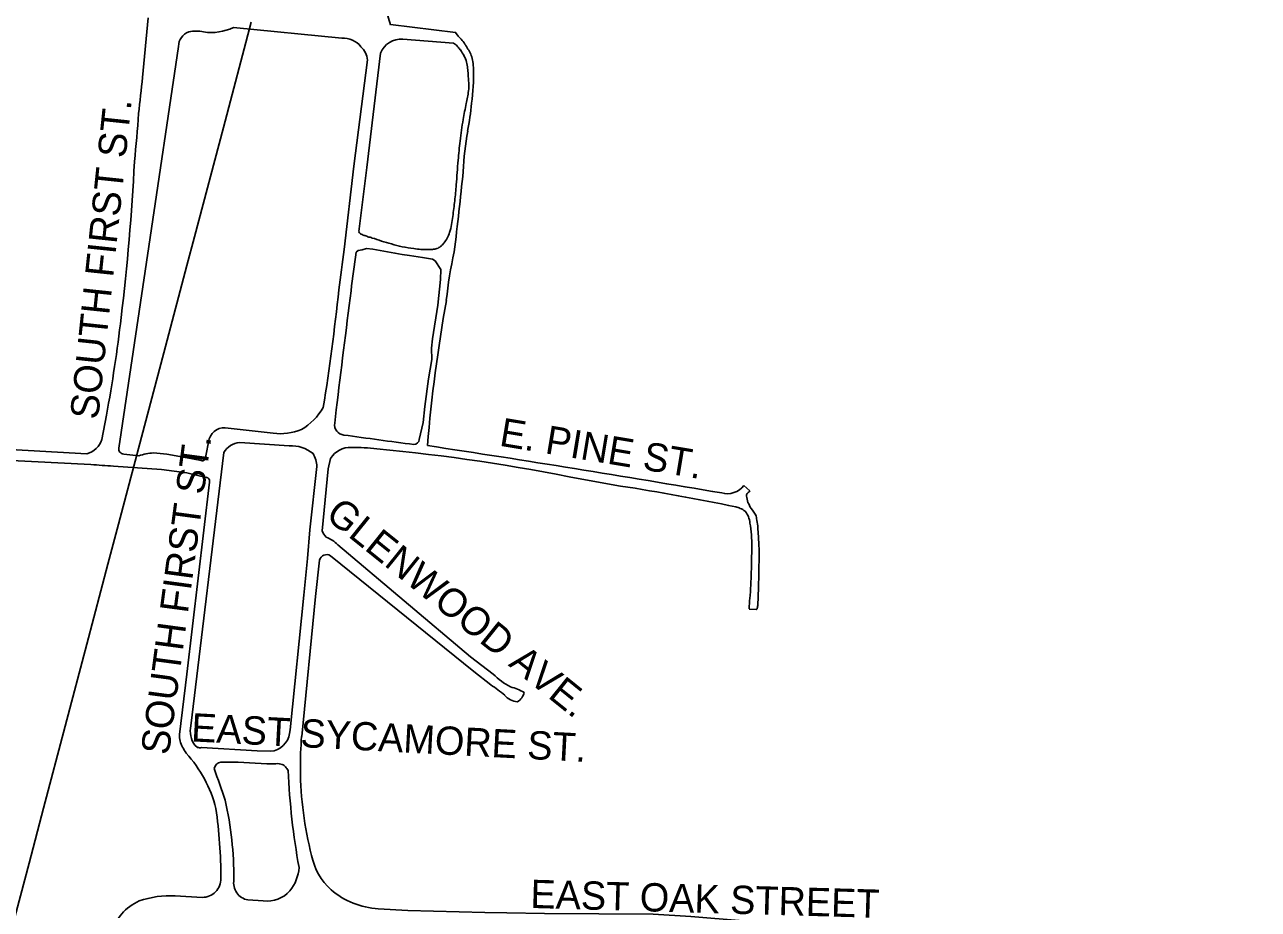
# Model space of a CAD drawing. Extents: x 0 to 712119, y 0 to 761125.
# Drawn here: x 688555 to 690735, y 731858 to 733421 of the extents above; entities that cross this region are included whole.
import ezdxf

# ---------------------------------------------------------------- set-up
doc = ezdxf.new("R2010")
doc.units = 0
for name, color, linetype in [('Arkansas-Missouri Railroad', 7, 'Continuous'), ('PAVED ROADS', 7, 'Continuous'), ('street names', 7, 'Continuous')]:
    doc.layers.add(name, color=color, linetype=linetype)

msp = doc.modelspace()

# ---------------------------------------------------------------- linework, layer by layer
at = {"layer": 'Arkansas-Missouri Railroad'}
msp.add_lwpolyline([(688955.4, 733425.6), (688906.2, 733239.5), (688906.2, 733239.5), (688855.1, 733046.2), (688855.1, 733046.2), (688841.7, 732995.4), (688804, 732852.8), (688753.5, 732661.4), (688753.5, 732661.4), (688721.2, 732538.9), (688702.4, 732468), (688702.4, 732468), (688664.9, 732326.9), (688588.5, 732036.8), (688562.9, 731940.1), (688562.9, 731940.1), (688522.3, 731786.8)], dxfattribs=at)
at = {"layer": 'PAVED ROADS'}
for points in [[(688773.1, 733433.2), (688763.6, 733327.8)], [(688924.1, 733415.9), (689115.3, 733397)], [(689201.8, 733421), (689316.4, 733407.2), (689320.8, 733400.6)], [(688721.4, 732673), (688774.8, 733029.4), (688826.9, 733382.7)], [(689223.2, 733395.4), (689312.7, 733388.2)], [(689145.5, 733055.4), (689159.9, 733168.8), (689183.8, 733370.8)], [(689160.7, 733358.6), (689137, 733170.9), (689119.5, 733023.8)], [(689140.9, 733019.1), (689144.3, 733021.9), (689151.5, 733023.4), (689159.4, 733025.7), (689170.1, 733024.6), (689209.4, 733017.5), (689222.3, 733014.9), (689235.2, 733013), (689258.1, 733009.6), (689275.9, 733006.8), (689280.4, 733004.1), (689290.4, 732988.3), (689289.9, 732971.1), (689285.1, 732925.8), (689275.6, 732865.8), (689274.2, 732849.7), (689274.5, 732829.8), (689268.9, 732795.4), (689261.9, 732746.6), (689259.3, 732718), (689252.4, 732688.2)], [(688699.6, 732731), (688691.6, 732688.2)], [(689102.9, 732717), (689105.7, 732740.6)], [(688994.1, 732699.3), (688914.5, 732708.3)], [(688881.4, 732689.3), (688874.4, 732656.5)], [(688665.2, 732662.8), (688405.5, 732677.8)], [(688867.2, 732650.9), (688842.3, 732655.7), (688806.2, 732662.4), (688782.7, 732664.4)], [(688848.8, 732182.6), (688906.9, 732665.2)], [(688935.1, 732682.7), (689022.6, 732676.9)], [(688672.1, 732643.9), (688403.5, 732657.9)], [(688757, 732659.3), (688730.1, 732662.6)], [(689095.8, 732654.5), (689091.4, 732636.4), (689080.9, 732526.9)], [(688875.9, 732621.4), (688841.7, 732629.1), (688796.9, 732635.3), (688711.9, 732641.2)], [(689071.5, 732640.4), (689059.2, 732528.9), (689054.7, 732477.9), (689048.4, 732413.4), (689024.1, 732175.3)], [(688841.8, 732273.6), (688881.8, 732612.7)], [(689608, 732606.1), (689539.3, 732617.9)], [(689825.8, 732607.2), (689836.4, 732597.6)], [(689108.2, 732502.3), (689343, 732304.3), (689382.9, 732273.9)], [(689076.2, 732475.3), (689068.9, 732411.2), (689044.6, 732163.5)], [(689378.7, 732254.6), (689348.9, 732278.3), (689095.4, 732483)], [(689847.7, 732388.1), (689835.4, 732388.8)], [(688828.9, 732167.1), (688841.8, 732273.6), (688841.8, 732273.6)], [(688860.3, 732144.2), (688855.7, 732148.1)], [(688996.2, 732138.3), (688989.2, 732137.9), (688966.2, 732138.4), (688867.7, 732143.9)], [(688996.2, 732138.3), (688996.2, 732138.3)], [(688821.3, 731882.1), (688868.9, 731879.4)], [(689023.8, 731891), (689023.8, 731891)], [(688949.6, 731874.9), (688976.8, 731873.3)], [(689179.9, 731859.3), (689232.1, 731856.2), (689368.4, 731852.7), (689407.1, 731851.9), (689473.4, 731850.9), (689665.5, 731849.5), (689732.2, 731845.9), (689824.3, 731838), (689889.7, 731836.6), (690105.6, 731824), (690375.8, 731813.7), (690734.8, 731801.6), (690733.5, 731786.6), (690157.3, 731804.5)]]:
    msp.add_lwpolyline(points, dxfattribs=at)
for centre, radius, start, end in [((689277.4, 733452.7), 82.1, 180.0336, 202.7623), ((688854.8, 733382.1), 27.9, 110.1067, 178.7237), ((688858, 733356.1), 53.7, 75.734, 103.7518), ((688885.2, 733497.7), 90.6, 261.1194, 295.4584), ((689118.4, 733357.7), 39.3, 38.2527, 94.4705), ((689220.2, 733356.3), 39.2, 85.5667, 158.3456), ((689302.7, 733367.9), 22.7, 42.1176, 63.7075), ((689269.2, 733337.2), 68, 35.0808, 42.382), ((689271.3, 733345.2), 74.4, 31.9764, 48.2382), ((689406.5, 733422.7), 81.7, 207.8575, 215.1316), ((689127.3, 733356.9), 33.4, 2.887, 48.9312), ((689257.2, 733326.3), 84.2, 28.1943, 36.4577), ((689285.3, 733341.3), 52.3, 15.0189, 28.2739), ((688288.3, 732846.2), 1177.3, 26.2403, 26.729), ((689286.4, 733346.6), 61.2, 8.5151, 19.2432), ((689257.6, 733335.1), 80.7, 6.3389, 14.144), ((689129.9, 733320.9), 209.2, 3.3359, 6.3526), ((689001.4, 733332.6), 347, 351.6579, 1.5333), ((689212.6, 733336.1), 135.7, 2.4422, 8.2622), ((701076, 731931.4), 12391.4, 173.52924, 173.82661), ((529962, 719795.3), 159950.6, 4.849853, 4.855147), ((689279.3, 733313.2), 60.9, 351.1616, 4.85), ((688538.7, 733445.9), 813.3, 349.1427, 349.942), ((684015.5, 734309.1), 5418.1, 348.916, 349.0677), ((682407, 734621.9), 7056.7, 349.05052, 349.14265), ((688723.9, 733343.5), 623.8, 349.8019, 354.3642), ((684755.8, 733571), 4012.5, 354.3998, 355.6114), ((689669.3, 733190.6), 345.2, 169.5274, 172.6984), ((691643.7, 732814.7), 2355.1, 168.916, 169.2651), ((691387.4, 732970.4), 2077.4, 172.6976, 173.2248), ((689871.7, 733137.6), 542.3, 169.8604, 177.4433), ((690297.7, 733096.7), 980.4, 173.0364, 174.0338), ((690894.3, 733034.3), 1580.2, 174.0337, 174.6525), ((684808.6, 733378.2), 3945.6, 353.0895, 357.1115), ((690049.8, 733116.1), 731.8, 174.8679, 176.5789), ((681762.2, 733932.7), 7606.9, 353.10795, 354.18365), ((688321.5, 733219.4), 999.6, 355.3262, 356.5789), ((688365.2, 733221.1), 956.2, 353.3308, 355.0132), ((687522.8, 733319.6), 1804.4, 352.4389, 353.3308), ((689017.4, 733118.7), 296.3, 350.1408, 352.9229), ((689207.1, 733085.7), 103.8, 342.2809, 350.1276), ((689151.9, 733057.6), 6.84, 199.3031, 238.2161), ((689165.6, 733080.6), 33.6, 239.1321, 251.0707), ((689151.7, 733031.4), 17.7, 56.6332, 80.459), ((689158.2, 733018.6), 27.8, 66.327, 83.1737), ((689149.3, 732953.5), 92.7, 66.9972, 77.5031), ((689300.7, 733411), 389.6, 252.7999, 255.5229), ((689250.6, 733169.8), 144, 250.8169, 258.5193), ((689260.6, 733063.7), 45.4, 311.0086, 321.0482), ((689257.1, 733067.2), 50.3, 320.5114, 332.1836), ((689242.7, 733074.7), 66.5, 332.2583, 342.0328), ((682209.8, 733894.5), 6964.4, 352.22773, 352.81771), ((691204.3, 732709.3), 2086.5, 171.4627, 173.3506), ((689278, 733335.4), 311.7, 259.6446, 263.5486), ((689260.2, 733112.1), 88.2, 258.7235, 266.6169), ((689264.4, 733183), 159.3, 266.6322, 271.0901), ((689267, 733132.3), 108.5, 270.2064, 274.5857), ((689272.5, 733063.3), 39.3, 274.6317, 286.3802), ((689277.5, 733044.1), 19.5, 288.3002, 311.3535), ((690077.2, 732851.8), 781.4, 167.5791, 173.9698), ((685569.8, 733314.8), 3558.8, 350.7855, 354.1596), ((715874.2, 729522.6), 26961.2, 172.6946, 173.14498), ((692196.6, 732424.4), 2940.9, 170.0248, 175.0628), ((686265.6, 733184), 2475.8, 349.4566, 353.4938), ((688992.6, 732795.9), 103.5, 299.765, 330.5271), ((688908.4, 732680.6), 28.4, 77.5263, 162.0822), ((689121.1, 732714.4), 18.4, 171.781, 263.8425), ((688654.8, 732700.1), 38.7, 285.6135, 342.1513), ((689006.7, 732793.6), 95.2, 262.3662, 293.0544), ((691301, 748395), 15849.8, 262.08732, 262.53834), ((689242.3, 732689.7), 10.2, 272.5001, 351.9355), ((688730.5, 732671.8), 9.21, 172.541, 267.7515), ((688721.4, 732673), 0.0000289, 129.4549, 213.4961), ((688785.2, 732584.2), 80.3, 91.8211, 110.6156), ((688937.6, 732647.1), 35.7, 94.1034, 149.4771), ((689026.7, 732617.5), 59.5, 50.3334, 93.9267), ((689021.3, 732637.9), 50.3, 2.869, 30.3758), ((689130.1, 732634.5), 39.8, 86.4946, 149.7026), ((689137.4, 732346.5), 327.7, 82.9744, 90.8434), ((688872.9, 729377.6), 3308.1, 78.3782, 84.7173), ((685132.2, 705364.8), 27623.9, 80.29973, 81.39228), ((688562.1, 730727.5), 1919.5, 85.5241, 86.7145), ((688868.7, 732656.4), 5.74, 254.8619, 0.882), ((688875.1, 732614.6), 6.88, 344.6373, 83.899), ((689030.3, 728834.8), 3815.2, 78.1843, 81.2905), ((689796.6, 732628.4), 36, 253.8868, 323.9535), ((689838, 732588.6), 7.55, 128.9599, 202.4909), ((689863.5, 732589.2), 32.7, 186.2487, 206.9206), ((689819, 732611.9), 22.5, 309.3675, 320.6115), ((689795.9, 732509.7), 61.6, 67.4098, 75.2934), ((689805.9, 732533.5), 35.7, 51.9212, 67.6), ((689800.2, 732538.1), 36.4, 4.1598, 40.2681), ((689866.2, 732586.6), 34.1, 200.9337, 222.3979), ((689740.7, 732495.9), 121.1, 29.9582, 34.0227), ((689833.7, 732547.7), 14.7, 3.7526, 36.1473), ((689586.5, 732499.7), 253.4, 359.7705, 9.3105), ((687428.4, 732189.2), 2446.5, 8.1387, 8.4476), ((689097.6, 732476.7), 755, 3.4637, 4.4741), ((689112.1, 732539), 33.5, 201.2537, 223.6), ((689064.4, 732458.9), 61.7, 44.8048, 67.6749), ((689306.4, 732482.9), 546.3, 1.9036, 4.131), ((677771.8, 732730.4), 12070.3, 358.6886, 358.90019), ((689704.6, 732486.8), 148.4, 356.7575, 5.5141), ((689088.6, 732472), 12.9, 58.4383, 164.7934), ((651523.7, 733349.6), 38339, 358.66131, 358.69793), ((688961.1, 732477.2), 878.1, 355.4572, 358.4927), ((676374.1, 732768.9), 13481.9, 358.55688, 358.66131), ((687403.3, 732489.5), 2449.1, 358.2099, 358.5929), ((689997.8, 732389.3), 162.4, 173.4819, 180.1536), ((688789.3, 732446.2), 1062.4, 357.3272, 358.2099), ((689847.6, 732389.6), 1.56, 270.6733, 17.3374), ((689818.1, 732400.3), 32.7, 341.848, 353.6261), ((689472, 732361.8), 125.1, 224.6026, 242.1672), ((689264.2, 732072.8), 214.9, 49.6891, 57.8037), ((689394.6, 732170.7), 82.6, 58.6307, 76.7031), ((689427.4, 732255.9), 31, 218.645, 267.2755), ((689414, 732245.9), 24, 299.6606, 348.767), ((688869.1, 732164.6), 40.3, 176.5657, 209.3456), ((688892.3, 732173.3), 44.5, 167.9017, 214.4896), ((688984.5, 732176.1), 39.5, 287.1092, 358.7633), ((689650.3, 732111.2), 608, 175.0651, 180.5349), ((688999, 732239.6), 190.2, 209.8516, 213.5715), ((688865, 732162.9), 19.2, 256.0535, 278.2804), ((688669.6, 731979.2), 230.8, 14.4151, 42.2516), ((688904.7, 732103.5), 15.1, 100.708, 165.4255), ((688906.8, 731235), 883.4, 85.0569, 90.32), ((742656.4, 750654), 56875.3, 199.0319, 199.09196), ((688723.6, 742342), 10230.2, 271.45242, 271.54323), ((689002, 732092.6), 23.1, 68.7901, 97.1276), ((689008.1, 732104.3), 10, 35.1029, 77.2948), ((688944.6, 732056.5), 89.5, 31.756, 36.7812), ((690261.4, 732156.2), 1241.8, 182.425, 190.397), ((689662, 732108.4), 619.6, 180.2666, 194.475), ((687975.3, 731909.6), 926.6, 0.2043, 7.8786), ((688291.4, 731911.9), 633.5, 359.9018, 12.6801), ((689174.2, 731977), 114.6, 191.8071, 227.2531), ((688965, 731938), 75.3, 321.3931, 355.5116), ((688869.1, 731912.2), 32.8, 269.6635, 1.2428), ((688955.1, 731905.1), 30.7, 169.3568, 259.7405), ((688812, 731719.6), 162.8, 86.724, 109.4877), ((688983.5, 731926.9), 54, 262.9118, 318.3322), ((689187.9, 731999.9), 140.8, 229.4865, 266.7434), ((688794.1, 731790.9), 89.9, 113.9419, 163.0142)]:
    msp.add_arc(centre, radius, start, end, dxfattribs=at)

# ---------------------------------------------------------------- texts
at = {"layer": 'street names'}
for s, rotation, p in [('SOUTH FIRST ST.', 83.9838, (688684.9, 732722.4)), ('E. PINE ST.', 350.5665, (689392.3, 732677.5)), ('SOUTH FIRST ST.', 82.3826, (688809.8, 732129.5)), ('GLENWOOD AVE.', 321.1508, (689084.3, 732550.6)), ('EAST SYCAMORE ST.', 357.0105, (688848.5, 732155.1)), ('EAST OAK STREET', 358.3605, (689448.2, 731860.8))]:
    msp.add_text(s, height=50, rotation=rotation, dxfattribs=at).set_placement(p)

doc.saveas('drawing.dxf')
